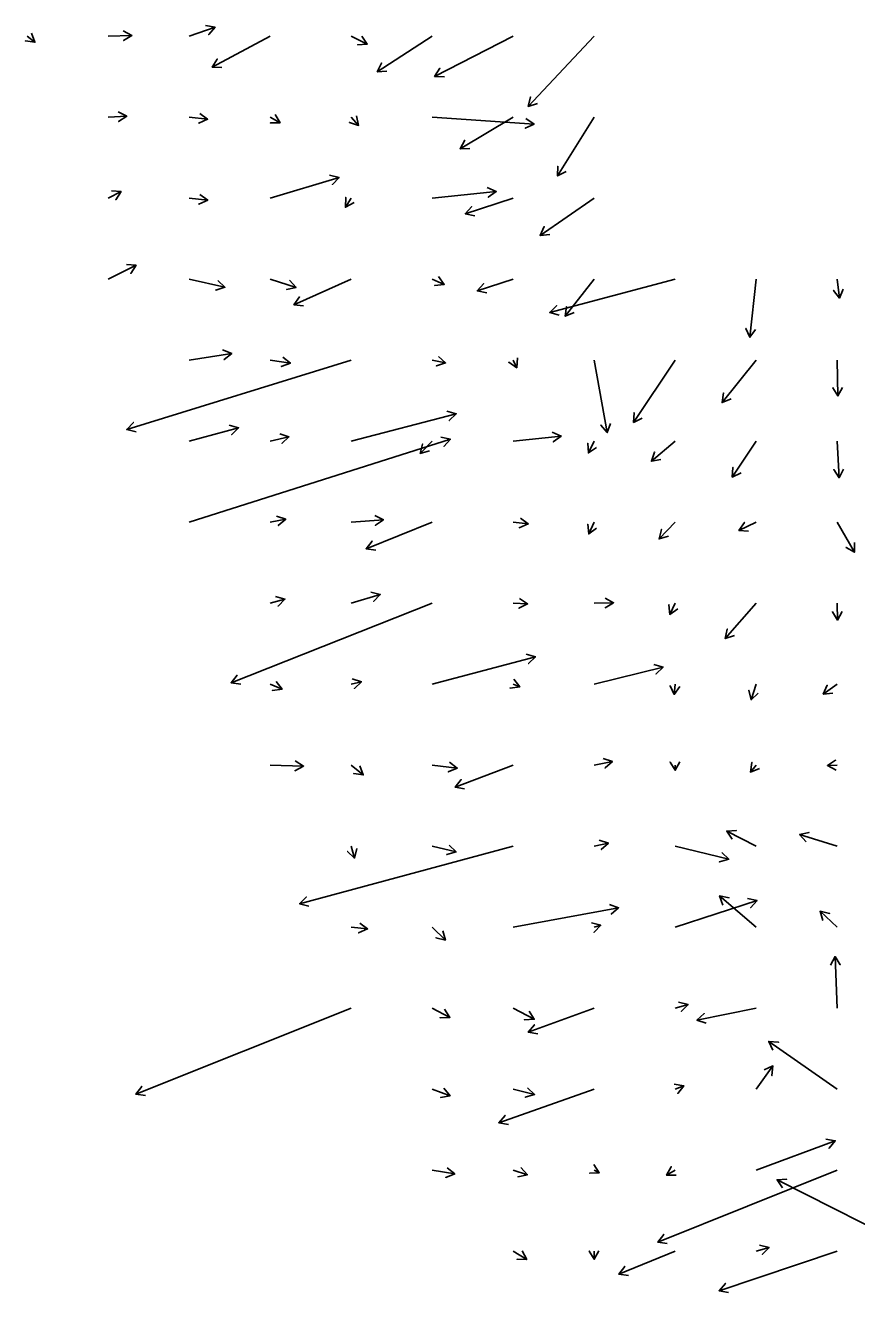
# Model space of a CAD drawing. Extents: x 954385 to 988206, y 1868364 to 1924553.
# Drawn here: x 986406 to 986919, y 1871493 to 1872276 of the extents above; entities that cross this region are included whole.
import ezdxf

# ---------------------------------------------------------------- set-up
doc = ezdxf.new("R2010")
doc.units = 0
doc.layers.add('Slopes', color=7, linetype='Continuous')

msp = doc.modelspace()

# ---------------------------------------------------------------- linework, layer by layer
at = {"layer": 'Slopes'}
for points in [[(986407.13, 1872268.93), (986411.99, 1872265.09), (986406.05, 1872265.96), (986411.99, 1872265.09), (986409.77, 1872270.67)], [(986457.13, 1872268.93), (986471.79, 1872269.3), (986466.67, 1872266.17), (986471.79, 1872269.3), (986466.52, 1872272.17)], [(986507.13, 1872268.93), (986523.23, 1872274.37), (986519.27, 1872269.87), (986523.23, 1872274.37), (986517.35, 1872275.55)], [(986557.13, 1872268.93), (986521.39, 1872249.66), (986524.54, 1872254.77), (986521.39, 1872249.66), (986527.38, 1872249.49)], [(986607.13, 1872268.93), (986617.15, 1872263.98), (986611.17, 1872263.59), (986617.15, 1872263.98), (986613.82, 1872268.97)], [(986657.13, 1872268.93), (986623.28, 1872246.9), (986626, 1872252.25), (986623.28, 1872246.9), (986629.27, 1872247.22)], [(986707.13, 1872268.93), (986658.73, 1872244.01), (986661.98, 1872249.06), (986658.73, 1872244.01), (986664.72, 1872243.72)], [(986757.13, 1872268.93), (986716.56, 1872225.54), (986717.92, 1872231.38), (986716.56, 1872225.54), (986722.3, 1872227.28)], [(986457.13, 1872218.93), (986468.7, 1872219.42), (986463.64, 1872216.2), (986468.7, 1872219.42), (986463.38, 1872222.2)], [(986507.13, 1872218.93), (986518.56, 1872217.61), (986513.05, 1872215.22), (986518.56, 1872217.61), (986513.74, 1872221.18)], [(986557.13, 1872218.93), (986563.33, 1872215.42), (986557.33, 1872215.37), (986563.33, 1872215.42), (986560.28, 1872220.59)], [(986607.13, 1872218.93), (986611.82, 1872213.81), (986606.1, 1872215.62), (986611.82, 1872213.81), (986610.52, 1872219.67)], [(986657.13, 1872218.93), (986720.08, 1872214.63), (986714.69, 1872211.99), (986720.08, 1872214.63), (986715.1, 1872217.98)], [(986707.13, 1872218.93), (986674.38, 1872199.43), (986677.31, 1872204.67), (986674.38, 1872199.43), (986680.38, 1872199.51)], [(986757.13, 1872218.93), (986734.57, 1872182.57), (986734.76, 1872188.57), (986734.57, 1872182.57), (986739.86, 1872185.4)], [(986557.13, 1872168.93), (986599.7, 1872181.72), (986595.59, 1872177.35), (986599.7, 1872181.72), (986593.86, 1872183.1)], [(986457.13, 1872168.93), (986465.2, 1872172.96), (986461.89, 1872167.95), (986465.2, 1872172.96), (986459.21, 1872173.32)], [(986507.13, 1872168.93), (986518.64, 1872167.66), (986513.14, 1872165.25), (986518.64, 1872167.66), (986513.8, 1872171.21)], [(986607.13, 1872168.93), (986603.68, 1872163.3), (986603.84, 1872169.3), (986603.68, 1872163.3), (986608.96, 1872166.16)], [(986657.13, 1872168.93), (986696.71, 1872172.99), (986691.85, 1872169.47), (986696.71, 1872172.99), (986691.24, 1872175.44)], [(986707.13, 1872168.93), (986677.59, 1872159.23), (986681.59, 1872163.7), (986677.59, 1872159.23), (986683.46, 1872158)], [(986757.13, 1872168.93), (986723.85, 1872145.93), (986726.42, 1872151.35), (986723.85, 1872145.93), (986729.83, 1872146.42)], [(986457.13, 1872118.93), (986474.43, 1872127.44), (986471.09, 1872122.46), (986474.43, 1872127.44), (986468.44, 1872127.84)], [(986507.13, 1872118.93), (986529.29, 1872113.92), (986523.56, 1872112.14), (986529.29, 1872113.92), (986524.89, 1872117.99)], [(986557.13, 1872118.93), (986573.23, 1872113.81), (986567.37, 1872112.53), (986573.23, 1872113.81), (986569.19, 1872118.24)], [(986607.13, 1872118.93), (986571.85, 1872103.07), (986575.36, 1872107.94), (986571.85, 1872103.07), (986577.81, 1872102.46)], [(986657.13, 1872118.93), (986664.64, 1872115.63), (986658.68, 1872114.97), (986664.64, 1872115.63), (986661.09, 1872120.46)], [(986707.13, 1872118.93), (986685.02, 1872111.63), (986689.01, 1872116.11), (986685.02, 1872111.63), (986690.89, 1872110.41)], [(986807.13, 1872118.93), (986729.74, 1872098.24), (986733.99, 1872102.48), (986729.74, 1872098.24), (986735.54, 1872096.68)], [(986757.13, 1872118.93), (986739.31, 1872096.02), (986740.14, 1872101.96), (986739.31, 1872096.02), (986744.87, 1872098.28)], [(986857.13, 1872118.93), (986853.33, 1872082.99), (986850.89, 1872088.47), (986853.33, 1872082.99), (986856.86, 1872087.84)], [(986907.13, 1872118.93), (986908.71, 1872107.22), (986905.04, 1872111.97), (986908.71, 1872107.22), (986910.99, 1872112.77)], [(986507.13, 1872068.93), (986533.43, 1872073.02), (986528.75, 1872069.26), (986533.43, 1872073.02), (986527.83, 1872075.19)], [(986607.13, 1872068.93), (986468.64, 1872026.04), (986472.72, 1872030.44), (986468.64, 1872026.04), (986474.49, 1872024.71)], [(986557.13, 1872068.93), (986569.65, 1872067.12), (986564.07, 1872064.9), (986569.65, 1872067.12), (986564.93, 1872070.83)], [(986657.13, 1872068.93), (986665.52, 1872067.16), (986659.82, 1872065.29), (986665.52, 1872067.16), (986661.06, 1872071.17)], [(986707.13, 1872068.93), (986709.4, 1872064.25), (986704.43, 1872067.62), (986709.4, 1872064.25), (986709.83, 1872070.24)], [(986757.13, 1872068.93), (986765.23, 1872024.2), (986761.36, 1872028.78), (986765.23, 1872024.2), (986767.26, 1872029.85)], [(986807.13, 1872068.93), (986781.5, 1872030.46), (986781.89, 1872036.45), (986781.5, 1872030.46), (986786.88, 1872033.12)], [(986857.13, 1872068.93), (986836.19, 1872042.73), (986837.09, 1872048.66), (986836.19, 1872042.73), (986841.78, 1872044.92)], [(986907.13, 1872068.93), (986907.7, 1872046.77), (986904.57, 1872051.89), (986907.7, 1872046.77), (986910.57, 1872052.04)], [(986607.13, 1872018.93), (986672.02, 1872035.85), (986667.75, 1872031.64), (986672.02, 1872035.85), (986666.24, 1872037.44)], [(986507.13, 1872018.93), (986537.7, 1872027.16), (986533.46, 1872022.91), (986537.7, 1872027.16), (986531.9, 1872028.7)], [(986507.13, 1871968.93), (986668.45, 1872020.05), (986664.41, 1872015.62), (986668.45, 1872020.05), (986662.59, 1872021.34)], [(986557.13, 1872018.93), (986568.8, 1872021.54), (986564.39, 1872017.48), (986568.8, 1872021.54), (986563.08, 1872023.33)], [(986707.13, 1872018.93), (986736.85, 1872021.99), (986731.99, 1872018.47), (986736.85, 1872021.99), (986731.37, 1872024.44)], [(986657.13, 1872018.93), (986649.83, 1872011.29), (986651.25, 1872017.12), (986649.83, 1872011.29), (986655.59, 1872012.97)], [(986757.13, 1872018.93), (986753.7, 1872011.63), (986753.2, 1872017.61), (986753.7, 1872011.63), (986758.63, 1872015.06)], [(986807.13, 1872018.93), (986792.5, 1872006.49), (986794.52, 1872012.14), (986792.5, 1872006.49), (986798.4, 1872007.57)], [(986857.13, 1872018.93), (986842.48, 1871996.74), (986842.84, 1872002.73), (986842.48, 1871996.74), (986847.85, 1871999.42)], [(986907.13, 1872018.93), (986908.37, 1871996.27), (986905.09, 1872001.3), (986908.37, 1871996.27), (986911.08, 1872001.62)], [(986557.13, 1871968.93), (986566.8, 1871970.65), (986562.21, 1871966.79), (986566.8, 1871970.65), (986561.16, 1871972.69)], [(986607.13, 1871968.93), (986627.15, 1871970.37), (986622.18, 1871967.01), (986627.15, 1871970.37), (986621.75, 1871972.99)], [(986657.13, 1871968.93), (986616.39, 1871952.46), (986620.08, 1871957.19), (986616.39, 1871952.46), (986622.33, 1871951.63)], [(986707.13, 1871968.93), (986716.46, 1871967.8), (986710.94, 1871965.44), (986716.46, 1871967.8), (986711.66, 1871971.4)], [(986757.13, 1871968.93), (986753.83, 1871961.61), (986753.23, 1871967.58), (986753.83, 1871961.61), (986758.7, 1871965.11)], [(986807.13, 1871968.93), (986797.3, 1871958.55), (986798.7, 1871964.38), (986797.3, 1871958.55), (986803.05, 1871960.26)], [(986857.13, 1871968.93), (986846.58, 1871963.79), (986849.94, 1871968.76), (986846.58, 1871963.79), (986852.57, 1871963.37)], [(986907.13, 1871968.93), (986917.9, 1871950.34), (986912.7, 1871953.33), (986917.9, 1871950.34), (986917.89, 1871956.34)], [(986607.13, 1871918.93), (986625.14, 1871924.31), (986621.02, 1871919.95), (986625.14, 1871924.31), (986619.3, 1871925.7)], [(986657.13, 1871918.93), (986533.04, 1871869.73), (986536.76, 1871874.43), (986533.04, 1871869.73), (986538.98, 1871868.86)], [(986557.13, 1871918.93), (986566.26, 1871921.39), (986562.03, 1871917.14), (986566.26, 1871921.39), (986560.47, 1871922.93)], [(986707.13, 1871918.93), (986716.1, 1871918.43), (986710.75, 1871915.72), (986716.1, 1871918.43), (986711.08, 1871921.71)], [(986757.13, 1871918.93), (986769.22, 1871919.14), (986764.07, 1871916.05), (986769.22, 1871919.14), (986763.97, 1871922.05)], [(986807.13, 1871918.93), (986803.83, 1871911.98), (986803.35, 1871917.96), (986803.83, 1871911.98), (986808.77, 1871915.38)], [(986857.13, 1871918.93), (986838.17, 1871897.05), (986839.31, 1871902.94), (986838.17, 1871897.05), (986843.84, 1871899.02)], [(986907.13, 1871918.93), (986907.44, 1871908.44), (986904.29, 1871913.55), (986907.44, 1871908.44), (986910.28, 1871913.72)], [(986657.13, 1871868.93), (986720.94, 1871885.8), (986716.68, 1871881.57), (986720.94, 1871885.8), (986715.15, 1871887.37)], [(986757.13, 1871868.93), (986799.78, 1871879.42), (986795.45, 1871875.27), (986799.78, 1871879.42), (986794.02, 1871881.1)], [(986557.13, 1871868.93), (986564.52, 1871865.79), (986558.57, 1871865.06), (986564.52, 1871865.79), (986560.91, 1871870.58)], [(986607.13, 1871868.93), (986613.56, 1871870.43), (986609.19, 1871866.33), (986613.56, 1871870.43), (986607.82, 1871872.17)], [(986707.13, 1871868.93), (986711.22, 1871867.22), (986705.27, 1871866.45), (986711.22, 1871867.22), (986707.58, 1871871.99)], [(986807.13, 1871868.93), (986806.67, 1871862.53), (986804.05, 1871867.93), (986806.67, 1871862.53), (986810.04, 1871867.5)], [(986857.13, 1871868.93), (986854.05, 1871859.29), (986852.77, 1871865.15), (986854.05, 1871859.29), (986858.49, 1871863.33)], [(986907.13, 1871868.93), (986898.6, 1871862.81), (986901.07, 1871868.28), (986898.6, 1871862.81), (986904.57, 1871863.4)], [(986557.13, 1871818.93), (986577.78, 1871818.36), (986572.5, 1871815.51), (986577.78, 1871818.36), (986572.67, 1871821.51)], [(986607.13, 1871818.93), (986614.7, 1871812.85), (986608.77, 1871813.76), (986614.7, 1871812.85), (986612.53, 1871818.44)], [(986657.13, 1871818.93), (986672.65, 1871817.13), (986667.14, 1871814.75), (986672.65, 1871817.13), (986667.83, 1871820.71)], [(986707.13, 1871818.93), (986671.32, 1871805.37), (986675.12, 1871810.02), (986671.32, 1871805.37), (986677.25, 1871804.4)], [(986757.13, 1871818.93), (986768.45, 1871821.13), (986763.92, 1871817.19), (986768.45, 1871821.13), (986762.77, 1871823.08)], [(986807.13, 1871818.93), (986807.26, 1871815.72), (986804.05, 1871820.79), (986807.26, 1871815.72), (986810.05, 1871821.03)], [(986857.13, 1871818.93), (986853.71, 1871814.66), (986854.62, 1871820.59), (986853.71, 1871814.66), (986859.3, 1871816.84)], [(986907.13, 1871818.93), (986901.24, 1871818.62), (986906.28, 1871821.89), (986901.24, 1871818.62), (986906.59, 1871815.9)], [(986857.13, 1871768.93), (986839.03, 1871778.2), (986845.03, 1871778.5), (986839.03, 1871778.2), (986842.29, 1871773.16)], [(986907.13, 1871768.93), (986883.98, 1871776.06), (986889.83, 1871777.39), (986883.98, 1871776.06), (986888.07, 1871771.66)], [(986707.13, 1871768.93), (986575.33, 1871733.34), (986579.57, 1871737.59), (986575.33, 1871733.34), (986581.13, 1871731.8)], [(986607.13, 1871768.93), (986609.32, 1871761.57), (986604.96, 1871765.69), (986609.32, 1871761.57), (986610.71, 1871767.4)], [(986657.13, 1871768.93), (986671.95, 1871765.38), (986666.2, 1871763.67), (986671.95, 1871765.38), (986667.6, 1871769.51)], [(986757.13, 1871768.93), (986766.03, 1871770.77), (986761.55, 1871766.78), (986766.03, 1871770.77), (986760.34, 1871772.66)], [(986807.13, 1871768.93), (986840.26, 1871760.83), (986834.5, 1871759.15), (986840.26, 1871760.83), (986835.92, 1871764.98)], [(986857.13, 1871718.93), (986834.63, 1871738.16), (986840.53, 1871737.07), (986834.63, 1871738.16), (986836.63, 1871732.51)], [(986707.13, 1871718.93), (986772.3, 1871730.88), (986767.73, 1871726.99), (986772.3, 1871730.88), (986766.64, 1871732.89)], [(986807.13, 1871718.93), (986857.77, 1871735.33), (986853.75, 1871730.88), (986857.77, 1871735.33), (986851.9, 1871736.59)], [(986907.13, 1871718.93), (986896.71, 1871728.76), (986902.55, 1871727.37), (986896.71, 1871728.76), (986898.43, 1871723.01)], [(986607.13, 1871718.93), (986617.3, 1871717.82), (986611.81, 1871715.4), (986617.3, 1871717.82), (986612.46, 1871721.36)], [(986657.13, 1871718.93), (986665.36, 1871710.94), (986659.54, 1871712.41), (986665.36, 1871710.94), (986663.72, 1871716.72)], [(986757.13, 1871718.93), (986761.31, 1871720.12), (986757.13, 1871715.81), (986761.31, 1871720.12), (986755.49, 1871721.58)], [(986907.13, 1871668.93), (986905.93, 1871700.75), (986909.12, 1871695.67), (986905.93, 1871700.75), (986903.13, 1871695.45)], [(986607.13, 1871668.93), (986474.24, 1871615.86), (986477.95, 1871620.58), (986474.24, 1871615.86), (986480.18, 1871615.01)], [(986657.13, 1871668.93), (986668.1, 1871663.25), (986662.11, 1871662.97), (986668.1, 1871663.25), (986664.87, 1871668.3)], [(986707.13, 1871668.93), (986720.17, 1871662.03), (986714.17, 1871661.81), (986720.17, 1871662.03), (986716.98, 1871667.11)], [(986757.13, 1871668.93), (986716.51, 1871654.04), (986720.36, 1871658.64), (986716.51, 1871654.04), (986722.42, 1871653.01)], [(986807.13, 1871668.93), (986815.17, 1871671.2), (986810.99, 1871666.9), (986815.17, 1871671.2), (986809.36, 1871672.67)], [(986857.13, 1871668.93), (986820.64, 1871661.6), (986825.14, 1871665.56), (986820.64, 1871661.6), (986826.32, 1871659.68)], [(986907.13, 1871618.93), (986865.02, 1871648.42), (986871, 1871647.9), (986865.02, 1871648.42), (986867.56, 1871642.99)], [(986857.13, 1871618.93), (986867.55, 1871633.29), (986866.93, 1871627.32), (986867.55, 1871633.29), (986862.07, 1871630.85)], [(986807.13, 1871618.93), (986812.57, 1871620.96), (986808.75, 1871616.33), (986812.57, 1871620.96), (986806.65, 1871621.95)], [(986657.13, 1871618.93), (986668.27, 1871614.89), (986662.37, 1871613.84), (986668.27, 1871614.89), (986664.41, 1871619.48)], [(986757.13, 1871618.93), (986698.32, 1871598.22), (986702.22, 1871602.77), (986698.32, 1871598.22), (986704.22, 1871597.11)], [(986707.13, 1871618.93), (986720.41, 1871615.65), (986714.65, 1871613.98), (986720.41, 1871615.65), (986716.08, 1871619.81)], [(986857.13, 1871568.93), (986906.04, 1871587.06), (986902.21, 1871582.44), (986906.04, 1871587.06), (986900.13, 1871588.06)], [(986657.13, 1871568.93), (986671.17, 1871566.62), (986665.55, 1871564.5), (986671.17, 1871566.62), (986666.53, 1871570.42)], [(986707.13, 1871568.93), (986715.96, 1871566.13), (986710.1, 1871564.84), (986715.96, 1871566.13), (986711.91, 1871570.56)], [(986757.13, 1871568.93), (986760.32, 1871567.32), (986754.33, 1871566.98), (986760.32, 1871567.32), (986757.03, 1871572.34)], [(986907.13, 1871568.93), (986796.41, 1871524.57), (986800.12, 1871529.29), (986796.41, 1871524.57), (986802.35, 1871523.72)], [(986807.13, 1871568.93), (986801.89, 1871565.82), (986804.83, 1871571.05), (986801.89, 1871565.82), (986807.89, 1871565.89)], [(986957.13, 1871518.93), (986870.15, 1871563.03), (986876.14, 1871563.36), (986870.15, 1871563.03), (986873.42, 1871558.01)], [(986707.13, 1871518.93), (986715.63, 1871513.88), (986709.63, 1871513.95), (986715.63, 1871513.88), (986712.7, 1871519.11)], [(986757.13, 1871518.93), (986757.28, 1871513.91), (986754.13, 1871519.02), (986757.28, 1871513.91), (986760.12, 1871519.2)], [(986807.13, 1871518.93), (986772.35, 1871504.79), (986776.04, 1871509.53), (986772.35, 1871504.79), (986778.3, 1871503.97)], [(986907.13, 1871518.93), (986834.29, 1871494.52), (986838.27, 1871499.01), (986834.29, 1871494.52), (986840.17, 1871493.32)], [(986857.13, 1871518.93), (986865.14, 1871521.27), (986860.99, 1871516.93), (986865.14, 1871521.27), (986859.31, 1871522.69)]]:
    msp.add_lwpolyline(points, dxfattribs=at)

doc.saveas('drawing.dxf')
